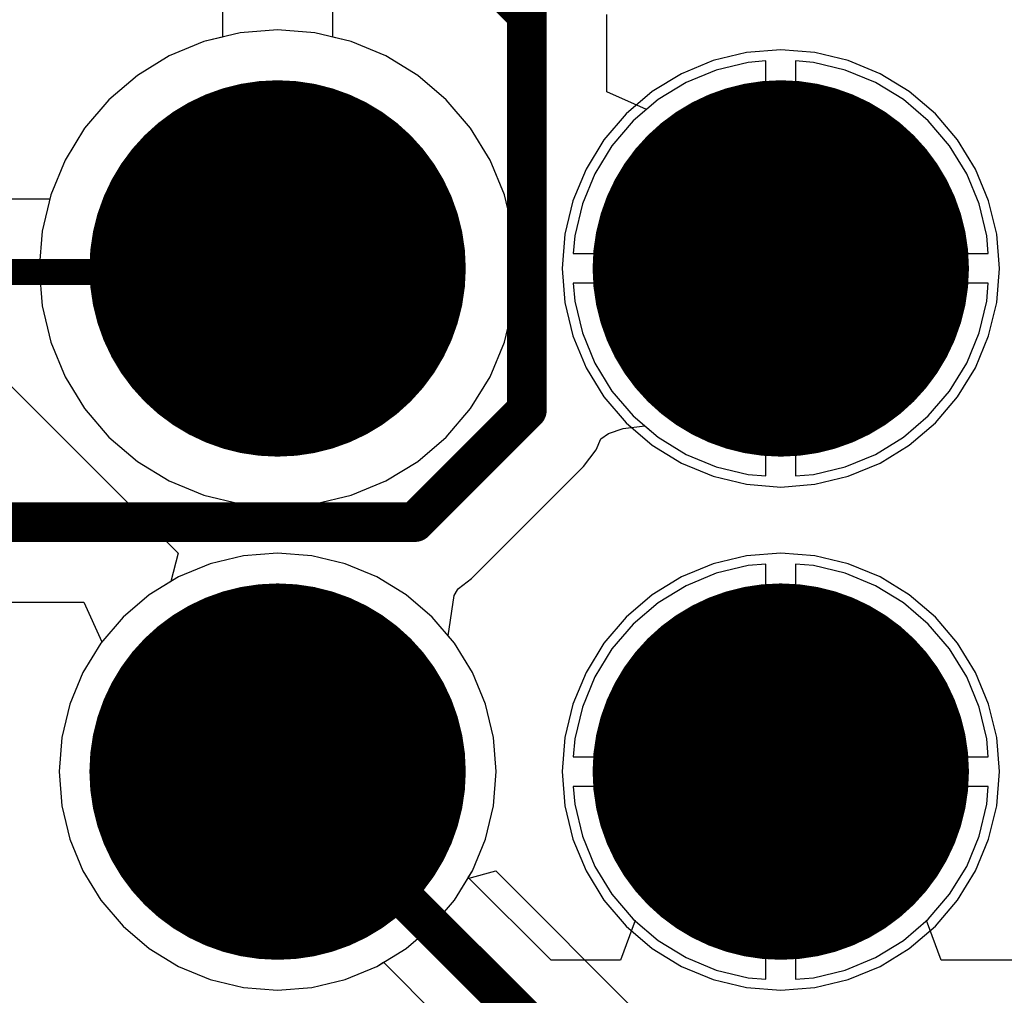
# Model space of a CAD drawing. Header units: millimetres. Extents: x 138 to 555, y 26 to 334.
# Tile 548 of 656: x 321.75 to 326.72, y 194.13 to 199.06. Entities that reach past the tile are written whole.
import ezdxf

# ---------------------------------------------------------------- set-up
doc = ezdxf.new("R2010")
doc.units = ezdxf.units.MM
for name, color, linetype in [('BottomLayer', 5, 'Continuous'), ('BottomSolder', 6, 'Continuous'), ('DrillDrawing', 1, 'Continuous'), ('Mechanical27', 56, 'Continuous'), ('MidLayer1', 16, 'Continuous'), ('MidLayer2', 76, 'Continuous'), ('MidLayer3', 90, 'Continuous'), ('MidLayer4', 156, 'Continuous'), ('MultiLayer', 9, 'Continuous'), ('PadHoleLayer', 156, 'Continuous'), ('TopLayer', 1, 'Continuous'), ('TopSolder', 216, 'Continuous')]:
    doc.layers.add(name, color=color, linetype=linetype)

# ---------------------------------------------------------------- blocks, each defined once
blk = doc.blocks.new('CON_CVILUX_CH87_20_2_V_1_00_939')
at = {"layer": 'BottomLayer', "const_width": 0.9}
for points in [[(-1.72, 1.27, 1), (-0.82, 1.27, 1)], [(0.82, 1.27, 1), (1.72, 1.27, 1)], [(-1.72, -1.27, 1), (-0.82, -1.27, 1)], [(0.82, -1.27, 1), (1.72, -1.27, 1)]]:
    blk.add_lwpolyline(points, format="xyb", close=True, dxfattribs=at)
at = {"layer": 'BottomSolder', "const_width": 0.95}
for points in [[(-1.745, 1.27, 1), (-0.795, 1.27, 1)], [(0.795, 1.27, 1), (1.745, 1.27, 1)], [(-1.745, -1.27, 1), (-0.795, -1.27, 1)], [(0.795, -1.27, 1), (1.745, -1.27, 1)]]:
    blk.add_lwpolyline(points, format="xyb", close=True, dxfattribs=at)
at = {"layer": 'Mechanical27'}
for points, const_width in [([(-0.345, 1.27, 1), (-2.195, 1.27, 1)], 0.01), ([(2.195, 1.27, 1), (0.345, 1.27, 1)], 0.01), ([(-2.1975, 1.27, 1), (-2.1925, 1.27, 1)], 0.005), ([(-0.3475, 1.27, 1), (-0.3425, 1.27, 1)], 0.005), ([(0.3425, 1.27, 1), (0.3475, 1.27, 1)], 0.005), ([(2.1925, 1.27, 1), (2.1975, 1.27, 1)], 0.005), ([(-0.345, -1.27, 1), (-2.195, -1.27, 1)], 0.01), ([(2.195, -1.27, 1), (0.345, -1.27, 1)], 0.01), ([(-2.1975, -1.27, 1), (-2.1925, -1.27, 1)], 0.005), ([(-0.3475, -1.27, 1), (-0.3425, -1.27, 1)], 0.005), ([(0.3425, -1.27, 1), (0.3475, -1.27, 1)], 0.005), ([(2.1925, -1.27, 1), (2.1975, -1.27, 1)], 0.005)]:
    blk.add_lwpolyline(points, format="xyb", close=True, dxfattribs=dict(at, const_width=const_width))
at = {"layer": 'MidLayer1', "const_width": 0.9}
for points in [[(-1.72, 1.27, 1), (-0.82, 1.27, 1)], [(0.82, 1.27, 1), (1.72, 1.27, 1)], [(-1.72, -1.27, 1), (-0.82, -1.27, 1)], [(0.82, -1.27, 1), (1.72, -1.27, 1)]]:
    blk.add_lwpolyline(points, format="xyb", close=True, dxfattribs=at)
at = {"layer": 'MidLayer2', "const_width": 0.9}
for points in [[(-1.72, 1.27, 1), (-0.82, 1.27, 1)], [(0.82, 1.27, 1), (1.72, 1.27, 1)], [(-1.72, -1.27, 1), (-0.82, -1.27, 1)], [(0.82, -1.27, 1), (1.72, -1.27, 1)]]:
    blk.add_lwpolyline(points, format="xyb", close=True, dxfattribs=at)
at = {"layer": 'MidLayer3', "const_width": 0.9}
for points in [[(-1.72, 1.27, 1), (-0.82, 1.27, 1)], [(0.82, 1.27, 1), (1.72, 1.27, 1)], [(-1.72, -1.27, 1), (-0.82, -1.27, 1)], [(0.82, -1.27, 1), (1.72, -1.27, 1)]]:
    blk.add_lwpolyline(points, format="xyb", close=True, dxfattribs=at)
at = {"layer": 'MidLayer4', "const_width": 0.9}
for points in [[(-1.72, 1.27, 1), (-0.82, 1.27, 1)], [(0.82, 1.27, 1), (1.72, 1.27, 1)], [(-1.72, -1.27, 1), (-0.82, -1.27, 1)], [(0.82, -1.27, 1), (1.72, -1.27, 1)]]:
    blk.add_lwpolyline(points, format="xyb", close=True, dxfattribs=at)
at = {"layer": 'MultiLayer', "const_width": 0.9}
for points in [[(-1.72, 1.27, 1), (-0.82, 1.27, 1)], [(0.82, 1.27, 1), (1.72, 1.27, 1)], [(-1.72, -1.27, 1), (-0.82, -1.27, 1)], [(0.82, -1.27, 1), (1.72, -1.27, 1)]]:
    blk.add_lwpolyline(points, format="xyb", close=True, dxfattribs=at)
at = {"layer": 'PadHoleLayer', "const_width": 0.6}
for points in [[(-1.57, 1.27, 1), (-0.97, 1.27, 1)], [(0.97, 1.27, 1), (1.57, 1.27, 1)], [(-1.57, -1.27, 1), (-0.97, -1.27, 1)], [(0.97, -1.27, 1), (1.57, -1.27, 1)]]:
    blk.add_lwpolyline(points, format="xyb", close=True, dxfattribs=at)
at = {"layer": 'TopLayer', "const_width": 0.9}
for points in [[(-1.72, 1.27, 1), (-0.82, 1.27, 1)], [(0.82, 1.27, 1), (1.72, 1.27, 1)], [(-1.72, -1.27, 1), (-0.82, -1.27, 1)], [(0.82, -1.27, 1), (1.72, -1.27, 1)]]:
    blk.add_lwpolyline(points, format="xyb", close=True, dxfattribs=at)
at = {"layer": 'TopSolder', "const_width": 0.95}
for points in [[(-1.745, 1.27, 1), (-0.795, 1.27, 1)], [(0.795, 1.27, 1), (1.745, 1.27, 1)], [(-1.745, -1.27, 1), (-0.795, -1.27, 1)], [(0.795, -1.27, 1), (1.745, -1.27, 1)]]:
    blk.add_lwpolyline(points, format="xyb", close=True, dxfattribs=at)

msp = doc.modelspace()

# ---------------------------------------------------------------- linework, layer by layer
at = {"layer": 'BottomLayer'}
for p, q in [((322.7716, 199.1752), (322.7716, 198.9695)), ((323.3293, 198.9695), (323.3293, 199.1752)), ((322.7716, 198.9695), (322.6785, 198.9472)), ((323.4224, 198.9472), (323.3293, 198.9695)), ((322.6785, 198.9472), (322.504, 198.8749)), ((323.5969, 198.8749), (323.4224, 198.9472)), ((322.504, 198.8749), (322.3429, 198.7762)), ((323.758, 198.7762), (323.5969, 198.8749)), ((325.4257, 198.8427), (325.265, 198.8041)), ((325.5154, 198.8497), (325.4257, 198.8427)), ((325.5154, 197.8774), (325.5154, 198.8497)), ((325.7552, 198.8427), (325.6654, 198.8497)), ((325.6654, 198.8497), (325.6654, 197.8774)), ((325.9159, 198.8041), (325.7552, 198.8427)), ((322.3429, 198.7762), (322.1993, 198.6535)), ((323.9016, 198.6535), (323.758, 198.7762)), ((325.265, 198.8041), (325.1123, 198.7408)), ((326.0686, 198.7408), (325.9159, 198.8041)), ((325.1123, 198.7408), (324.9714, 198.6545)), ((326.2095, 198.6545), (326.0686, 198.7408)), ((322.1993, 198.6535), (322.0766, 198.5099)), ((324.0243, 198.5099), (323.9016, 198.6535)), ((324.9714, 198.6545), (324.8457, 198.5471)), ((326.3352, 198.5471), (326.2095, 198.6545)), ((324.8457, 198.5471), (324.7384, 198.4215)), ((326.4425, 198.4215), (326.3352, 198.5471)), ((322.0766, 198.5099), (321.9779, 198.3489)), ((324.123, 198.3489), (324.0243, 198.5099)), ((324.7384, 198.4215), (324.652, 198.2806)), ((326.5289, 198.2806), (326.4425, 198.4215)), ((321.9779, 198.3489), (321.9057, 198.1744)), ((324.1953, 198.1744), (324.123, 198.3489)), ((324.652, 198.2806), (324.5888, 198.1279)), ((326.5922, 198.1279), (326.5289, 198.2806)), ((321.9057, 198.1744), (321.8616, 197.9907)), ((324.2393, 197.9907), (324.1953, 198.1744)), ((324.5888, 198.1279), (324.5502, 197.9672)), ((326.6307, 197.9672), (326.5922, 198.1279)), ((321.8616, 197.9907), (321.8467, 197.8024)), ((324.2542, 197.8024), (324.2393, 197.9907)), ((324.5502, 197.9672), (324.5431, 197.8774)), ((326.6378, 197.8774), (326.6307, 197.9672)), ((324.5431, 197.8774), (325.5154, 197.8774)), ((325.6654, 197.8774), (326.6378, 197.8774)), ((321.8467, 197.8024), (321.8616, 197.6141)), ((324.2393, 197.6141), (324.2542, 197.8024)), ((325.5154, 197.7274), (324.5431, 197.7274)), ((324.5431, 197.7274), (324.5502, 197.6376)), ((325.5154, 196.755), (325.5154, 197.7274)), ((326.6378, 197.7274), (325.6654, 197.7274)), ((325.6654, 197.7274), (325.6654, 196.755)), ((326.6307, 197.6376), (326.6378, 197.7274)), ((324.5502, 197.6376), (324.5888, 197.4769)), ((326.5922, 197.4769), (326.6307, 197.6376)), ((321.8616, 197.6141), (321.9057, 197.4304)), ((324.1953, 197.4304), (324.2393, 197.6141)), ((324.5888, 197.4769), (324.652, 197.3242)), ((326.5289, 197.3242), (326.5922, 197.4769)), ((321.9057, 197.4304), (321.9779, 197.2559)), ((324.123, 197.2559), (324.1953, 197.4304)), ((324.652, 197.3242), (324.7384, 197.1833)), ((326.4425, 197.1833), (326.5289, 197.3242)), ((321.9779, 197.2559), (322.0766, 197.0949)), ((324.0243, 197.0949), (324.123, 197.2559)), ((324.7384, 197.1833), (324.8457, 197.0576)), ((326.3352, 197.0576), (326.4425, 197.1833)), ((322.0766, 197.0949), (322.1993, 196.9512)), ((323.9016, 196.9512), (324.0243, 197.0949)), ((324.8457, 197.0576), (324.9714, 196.9503)), ((326.2095, 196.9503), (326.3352, 197.0576)), ((322.1993, 196.9512), (322.3429, 196.8286)), ((323.758, 196.8286), (323.9016, 196.9512)), ((324.9714, 196.9503), (325.1123, 196.8639)), ((326.0686, 196.8639), (326.2095, 196.9503)), ((322.3429, 196.8286), (322.504, 196.7299)), ((323.5969, 196.7299), (323.758, 196.8286)), ((325.1123, 196.8639), (325.265, 196.8007)), ((325.9159, 196.8007), (326.0686, 196.8639)), ((325.265, 196.8007), (325.4257, 196.7621)), ((325.7552, 196.7621), (325.9159, 196.8007)), ((322.504, 196.7299), (322.6785, 196.6576)), ((323.4224, 196.6576), (323.5969, 196.7299)), ((325.4257, 196.7621), (325.5154, 196.755)), ((325.6654, 196.755), (325.7552, 196.7621)), ((322.6785, 196.6576), (322.8622, 196.6135)), ((323.2388, 196.6135), (323.4224, 196.6576)), ((322.8622, 196.6135), (323.0505, 196.5987)), ((323.0505, 196.5987), (323.2388, 196.6135)), ((322.8778, 196.3522), (322.7095, 196.3118)), ((323.0505, 196.3658), (322.8778, 196.3522)), ((323.2231, 196.3522), (323.0505, 196.3658)), ((323.3914, 196.3118), (323.2231, 196.3522)), ((322.7095, 196.3118), (322.5495, 196.2455)), ((323.5514, 196.2455), (323.3914, 196.3118)), ((325.4257, 196.3027), (325.265, 196.2641)), ((325.5154, 196.3097), (325.4257, 196.3027)), ((325.5154, 195.3374), (325.5154, 196.3097)), ((325.7552, 196.3027), (325.6654, 196.3097)), ((325.6654, 196.3097), (325.6654, 195.3374)), ((325.9159, 196.2641), (325.7552, 196.3027)), ((322.5495, 196.2455), (322.4019, 196.1551)), ((323.699, 196.1551), (323.5514, 196.2455)), ((325.265, 196.2641), (325.1123, 196.2008)), ((326.0686, 196.2008), (325.9159, 196.2641)), ((325.1123, 196.2008), (324.9714, 196.1145)), ((326.2095, 196.1145), (326.0686, 196.2008)), ((322.4019, 196.1551), (322.2702, 196.0426)), ((323.8307, 196.0426), (323.699, 196.1551)), ((324.9714, 196.1145), (324.8457, 196.0071)), ((326.3352, 196.0071), (326.2095, 196.1145)), ((322.2702, 196.0426), (322.1578, 195.9109)), ((323.9431, 195.9109), (323.8307, 196.0426)), ((324.8457, 196.0071), (324.7384, 195.8815)), ((326.4425, 195.8815), (326.3352, 196.0071)), ((322.1578, 195.9109), (322.0673, 195.7633)), ((324.0336, 195.7633), (323.9431, 195.9109)), ((324.7384, 195.8815), (324.652, 195.7406)), ((326.5289, 195.7406), (326.4425, 195.8815)), ((322.0673, 195.7633), (322.0011, 195.6034)), ((324.0999, 195.6034), (324.0336, 195.7633)), ((324.652, 195.7406), (324.5888, 195.5879)), ((326.5922, 195.5879), (326.5289, 195.7406)), ((322.0011, 195.6034), (321.9606, 195.435)), ((324.1403, 195.435), (324.0999, 195.6034)), ((324.5888, 195.5879), (324.5502, 195.4272)), ((326.6307, 195.4272), (326.5922, 195.5879)), ((321.9606, 195.435), (321.9471, 195.2624)), ((324.1539, 195.2624), (324.1403, 195.435)), ((324.5502, 195.4272), (324.5431, 195.3374)), ((326.6378, 195.3374), (326.6307, 195.4272)), ((324.5431, 195.3374), (325.5154, 195.3374)), ((325.6654, 195.3374), (326.6378, 195.3374)), ((321.9471, 195.2624), (321.9606, 195.0898)), ((324.1403, 195.0898), (324.1539, 195.2624)), ((325.5154, 195.1874), (324.5431, 195.1874)), ((324.5431, 195.1874), (324.5502, 195.0976)), ((325.5154, 194.215), (325.5154, 195.1874)), ((326.6378, 195.1874), (325.6654, 195.1874)), ((325.6654, 195.1874), (325.6654, 194.215)), ((326.6307, 195.0976), (326.6378, 195.1874)), ((321.9606, 195.0898), (322.0011, 194.9214)), ((324.0999, 194.9214), (324.1403, 195.0898)), ((324.5502, 195.0976), (324.5888, 194.9369)), ((326.5922, 194.9369), (326.6307, 195.0976)), ((324.5888, 194.9369), (324.652, 194.7842)), ((326.5289, 194.7842), (326.5922, 194.9369)), ((322.0011, 194.9214), (322.0673, 194.7615)), ((324.0336, 194.7615), (324.0999, 194.9214)), ((324.652, 194.7842), (324.7384, 194.6433)), ((326.4425, 194.6433), (326.5289, 194.7842)), ((322.0673, 194.7615), (322.1578, 194.6138)), ((323.9431, 194.6138), (324.0336, 194.7615)), ((324.7384, 194.6433), (324.8457, 194.5176)), ((326.3352, 194.5176), (326.4425, 194.6433)), ((322.1578, 194.6138), (322.2702, 194.4822)), ((323.8307, 194.4822), (323.9431, 194.6138)), ((324.8457, 194.5176), (324.9714, 194.4103)), ((326.2095, 194.4103), (326.3352, 194.5176)), ((322.2702, 194.4822), (322.4019, 194.3697)), ((323.699, 194.3697), (323.8307, 194.4822)), ((324.9714, 194.4103), (325.1123, 194.3239)), ((326.0686, 194.3239), (326.2095, 194.4103)), ((322.4019, 194.3697), (322.5495, 194.2793)), ((323.5514, 194.2793), (323.699, 194.3697)), ((325.1123, 194.3239), (325.265, 194.2607)), ((325.9159, 194.2607), (326.0686, 194.3239)), ((322.5495, 194.2793), (322.7095, 194.213)), ((323.3914, 194.213), (323.5514, 194.2793)), ((325.265, 194.2607), (325.4257, 194.2221)), ((325.7552, 194.2221), (325.9159, 194.2607)), ((322.7095, 194.213), (322.8778, 194.1726)), ((323.2231, 194.1726), (323.3914, 194.213)), ((325.4257, 194.2221), (325.5154, 194.215)), ((325.6654, 194.215), (325.7552, 194.2221)), ((322.8778, 194.1726), (323.0505, 194.159)), ((323.0505, 194.159), (323.2231, 194.1726))]:
    msp.add_line(p, q, dxfattribs=at)
at = {"layer": 'DrillDrawing'}
for p, q in [((322.8304, 198.0055), (322.8304, 197.4977)), ((323.1689, 197.7516), (323.1689, 198.0055)), ((323.1689, 198.0055), (323.1689, 197.4977)), ((325.3704, 198.0055), (325.3704, 197.4977)), ((325.7089, 197.7516), (325.7089, 198.0055)), ((325.7089, 198.0055), (325.7089, 197.4977)), ((322.8304, 197.4977), (322.8304, 197.7516)), ((322.8304, 197.7516), (323.1689, 197.7516)), ((325.3704, 197.4977), (325.3704, 197.7516)), ((325.3704, 197.7516), (325.7089, 197.7516)), ((322.8304, 195.4655), (322.8304, 194.9577)), ((323.1689, 195.2116), (323.1689, 195.4655)), ((323.1689, 195.4655), (323.1689, 194.9577)), ((325.3704, 195.4655), (325.3704, 194.9577)), ((325.7089, 195.2116), (325.7089, 195.4655)), ((325.7089, 195.4655), (325.7089, 194.9577)), ((322.8304, 194.9577), (322.8304, 195.2116)), ((322.8304, 195.2116), (323.1689, 195.2116)), ((325.3704, 194.9577), (325.3704, 195.2116)), ((325.3704, 195.2116), (325.7089, 195.2116))]:
    msp.add_line(p, q, dxfattribs=at)
at = {"layer": 'MidLayer1'}
for p, q in [((319.8808, 199.0326), (322.5491, 196.3643)), ((322.5491, 196.3643), (322.5115, 196.2223)), ((322.5115, 196.2223), (322.4019, 196.1551)), ((322.4019, 196.1551), (322.2702, 196.0426)), ((322.2702, 196.0426), (322.1578, 195.9109)), ((322.1578, 195.9109), (322.0673, 195.7633)), ((322.0673, 195.7633), (322.0011, 195.6034)), ((322.0011, 195.6034), (321.9606, 195.435)), ((321.9606, 195.435), (321.9471, 195.2624)), ((321.9471, 195.2624), (321.9606, 195.0898)), ((321.9606, 195.0898), (322.0011, 194.9214)), ((322.0011, 194.9214), (322.0673, 194.7615)), ((322.0673, 194.7615), (322.1578, 194.6138)), ((324.0103, 194.7235), (324.1523, 194.7611)), ((324.1523, 194.7611), (325.0891, 193.8243)), ((323.9431, 194.6138), (324.0103, 194.7235)), ((322.1578, 194.6138), (322.2702, 194.4822)), ((323.8307, 194.4822), (323.9431, 194.6138)), ((322.2702, 194.4822), (322.4019, 194.3697)), ((323.699, 194.3697), (323.8307, 194.4822)), ((322.4019, 194.3697), (322.5495, 194.2793)), ((323.5514, 194.2793), (323.699, 194.3697)), ((322.5495, 194.2793), (322.7095, 194.213)), ((323.3914, 194.213), (323.5514, 194.2793)), ((322.7095, 194.213), (322.8778, 194.1726)), ((323.2231, 194.1726), (323.3914, 194.213)), ((322.8778, 194.1726), (323.0505, 194.159)), ((323.0505, 194.159), (323.2231, 194.1726))]:
    msp.add_line(p, q, dxfattribs=at)
at = {"layer": 'MidLayer2'}
for p, q in [((322.7716, 199.1752), (322.7716, 198.9695)), ((323.3293, 198.9695), (323.3293, 199.1752)), ((322.7716, 198.9695), (322.6785, 198.9472)), ((323.4224, 198.9472), (323.3293, 198.9695)), ((322.6785, 198.9472), (322.504, 198.8749)), ((323.5969, 198.8749), (323.4224, 198.9472)), ((322.504, 198.8749), (322.3429, 198.7762)), ((323.758, 198.7762), (323.5969, 198.8749)), ((325.4257, 198.8427), (325.265, 198.8041)), ((325.5154, 198.8497), (325.4257, 198.8427)), ((325.5154, 197.8774), (325.5154, 198.8497)), ((325.7552, 198.8427), (325.6654, 198.8497)), ((325.6654, 198.8497), (325.6654, 197.8774)), ((325.9159, 198.8041), (325.7552, 198.8427)), ((322.3429, 198.7762), (322.1993, 198.6535)), ((323.9016, 198.6535), (323.758, 198.7762)), ((325.265, 198.8041), (325.1123, 198.7408)), ((326.0686, 198.7408), (325.9159, 198.8041)), ((325.1123, 198.7408), (324.9714, 198.6545)), ((326.2095, 198.6545), (326.0686, 198.7408)), ((322.1993, 198.6535), (322.0766, 198.5099)), ((324.0243, 198.5099), (323.9016, 198.6535)), ((324.9714, 198.6545), (324.8457, 198.5471)), ((326.3352, 198.5471), (326.2095, 198.6545)), ((324.8457, 198.5471), (324.7384, 198.4215)), ((326.4425, 198.4215), (326.3352, 198.5471)), ((322.0766, 198.5099), (321.9779, 198.3489)), ((324.123, 198.3489), (324.0243, 198.5099)), ((324.7384, 198.4215), (324.652, 198.2806)), ((326.5289, 198.2806), (326.4425, 198.4215)), ((321.9779, 198.3489), (321.9057, 198.1744)), ((324.1953, 198.1744), (324.123, 198.3489)), ((324.652, 198.2806), (324.5888, 198.1279)), ((326.5922, 198.1279), (326.5289, 198.2806)), ((321.9057, 198.1744), (321.8616, 197.9907)), ((324.2393, 197.9907), (324.1953, 198.1744)), ((324.5888, 198.1279), (324.5502, 197.9672)), ((326.6307, 197.9672), (326.5922, 198.1279)), ((321.8616, 197.9907), (321.8467, 197.8024)), ((324.2542, 197.8024), (324.2393, 197.9907)), ((324.5502, 197.9672), (324.5431, 197.8774)), ((326.6378, 197.8774), (326.6307, 197.9672)), ((324.5431, 197.8774), (325.5154, 197.8774)), ((325.6654, 197.8774), (326.6378, 197.8774)), ((321.8467, 197.8024), (321.8616, 197.6141)), ((324.2393, 197.6141), (324.2542, 197.8024)), ((325.5154, 197.7274), (324.5431, 197.7274)), ((324.5431, 197.7274), (324.5502, 197.6376)), ((325.5154, 196.755), (325.5154, 197.7274)), ((326.6378, 197.7274), (325.6654, 197.7274)), ((325.6654, 197.7274), (325.6654, 196.755)), ((326.6307, 197.6376), (326.6378, 197.7274)), ((324.5502, 197.6376), (324.5888, 197.4769)), ((326.5922, 197.4769), (326.6307, 197.6376)), ((321.8616, 197.6141), (321.9057, 197.4304)), ((324.1953, 197.4304), (324.2393, 197.6141)), ((324.5888, 197.4769), (324.652, 197.3242)), ((326.5289, 197.3242), (326.5922, 197.4769)), ((321.9057, 197.4304), (321.9779, 197.2559)), ((324.123, 197.2559), (324.1953, 197.4304)), ((324.652, 197.3242), (324.7384, 197.1833)), ((326.4425, 197.1833), (326.5289, 197.3242)), ((321.9779, 197.2559), (322.0766, 197.0949)), ((324.0243, 197.0949), (324.123, 197.2559)), ((324.7384, 197.1833), (324.8457, 197.0576)), ((326.3352, 197.0576), (326.4425, 197.1833)), ((322.0766, 197.0949), (322.1993, 196.9512)), ((323.9016, 196.9512), (324.0243, 197.0949)), ((324.8457, 197.0576), (324.9714, 196.9503)), ((326.2095, 196.9503), (326.3352, 197.0576)), ((322.1993, 196.9512), (322.3429, 196.8286)), ((323.758, 196.8286), (323.9016, 196.9512)), ((324.9714, 196.9503), (325.1123, 196.8639)), ((326.0686, 196.8639), (326.2095, 196.9503)), ((322.3429, 196.8286), (322.504, 196.7299)), ((323.5969, 196.7299), (323.758, 196.8286)), ((325.1123, 196.8639), (325.265, 196.8007)), ((325.9159, 196.8007), (326.0686, 196.8639)), ((325.265, 196.8007), (325.4257, 196.7621)), ((325.7552, 196.7621), (325.9159, 196.8007)), ((322.504, 196.7299), (322.6785, 196.6576)), ((323.4224, 196.6576), (323.5969, 196.7299)), ((325.4257, 196.7621), (325.5154, 196.755)), ((325.6654, 196.755), (325.7552, 196.7621)), ((322.6785, 196.6576), (322.8622, 196.6135)), ((323.2388, 196.6135), (323.4224, 196.6576)), ((322.8622, 196.6135), (323.0505, 196.5987)), ((323.0505, 196.5987), (323.2388, 196.6135)), ((322.8778, 196.3522), (322.7095, 196.3118)), ((323.0505, 196.3658), (322.8778, 196.3522)), ((323.2231, 196.3522), (323.0505, 196.3658)), ((323.3914, 196.3118), (323.2231, 196.3522)), ((322.7095, 196.3118), (322.5495, 196.2455)), ((323.5514, 196.2455), (323.3914, 196.3118)), ((325.4257, 196.3027), (325.265, 196.2641)), ((325.5154, 196.3097), (325.4257, 196.3027)), ((325.5154, 195.3374), (325.5154, 196.3097)), ((325.7552, 196.3027), (325.6654, 196.3097)), ((325.6654, 196.3097), (325.6654, 195.3374)), ((325.9159, 196.2641), (325.7552, 196.3027)), ((322.5495, 196.2455), (322.4019, 196.1551)), ((323.699, 196.1551), (323.5514, 196.2455)), ((325.265, 196.2641), (325.1123, 196.2008)), ((326.0686, 196.2008), (325.9159, 196.2641)), ((325.1123, 196.2008), (324.9714, 196.1145)), ((326.2095, 196.1145), (326.0686, 196.2008)), ((322.4019, 196.1551), (322.2702, 196.0426)), ((323.8307, 196.0426), (323.699, 196.1551)), ((324.9714, 196.1145), (324.8457, 196.0071)), ((326.3352, 196.0071), (326.2095, 196.1145)), ((322.2702, 196.0426), (322.1578, 195.9109)), ((323.9431, 195.9109), (323.8307, 196.0426)), ((324.8457, 196.0071), (324.7384, 195.8815)), ((326.4425, 195.8815), (326.3352, 196.0071)), ((322.1578, 195.9109), (322.0673, 195.7633)), ((324.0336, 195.7633), (323.9431, 195.9109)), ((324.7384, 195.8815), (324.652, 195.7406)), ((326.5289, 195.7406), (326.4425, 195.8815)), ((322.0673, 195.7633), (322.0011, 195.6034)), ((324.0999, 195.6034), (324.0336, 195.7633)), ((324.652, 195.7406), (324.5888, 195.5879)), ((326.5922, 195.5879), (326.5289, 195.7406)), ((322.0011, 195.6034), (321.9606, 195.435)), ((324.1403, 195.435), (324.0999, 195.6034)), ((324.5888, 195.5879), (324.5502, 195.4272)), ((326.6307, 195.4272), (326.5922, 195.5879)), ((321.9606, 195.435), (321.9471, 195.2624)), ((324.1539, 195.2624), (324.1403, 195.435)), ((324.5502, 195.4272), (324.5431, 195.3374)), ((326.6378, 195.3374), (326.6307, 195.4272)), ((324.5431, 195.3374), (325.5154, 195.3374)), ((325.6654, 195.3374), (326.6378, 195.3374)), ((321.9471, 195.2624), (321.9606, 195.0898)), ((324.1403, 195.0898), (324.1539, 195.2624)), ((325.5154, 195.1874), (324.5431, 195.1874)), ((324.5431, 195.1874), (324.5502, 195.0976)), ((325.5154, 194.215), (325.5154, 195.1874)), ((326.6378, 195.1874), (325.6654, 195.1874)), ((325.6654, 195.1874), (325.6654, 194.215)), ((326.6307, 195.0976), (326.6378, 195.1874)), ((321.9606, 195.0898), (322.0011, 194.9214)), ((324.0999, 194.9214), (324.1403, 195.0898)), ((324.5502, 195.0976), (324.5888, 194.9369)), ((326.5922, 194.9369), (326.6307, 195.0976)), ((324.5888, 194.9369), (324.652, 194.7842)), ((326.5289, 194.7842), (326.5922, 194.9369)), ((322.0011, 194.9214), (322.0673, 194.7615)), ((324.0336, 194.7615), (324.0999, 194.9214)), ((324.652, 194.7842), (324.7384, 194.6433)), ((326.4425, 194.6433), (326.5289, 194.7842)), ((322.0673, 194.7615), (322.1578, 194.6138)), ((323.9431, 194.6138), (324.0336, 194.7615)), ((324.7384, 194.6433), (324.8457, 194.5176)), ((326.3352, 194.5176), (326.4425, 194.6433)), ((322.1578, 194.6138), (322.2702, 194.4822)), ((323.8307, 194.4822), (323.9431, 194.6138)), ((324.8457, 194.5176), (324.9714, 194.4103)), ((326.2095, 194.4103), (326.3352, 194.5176)), ((322.2702, 194.4822), (322.4019, 194.3697)), ((323.699, 194.3697), (323.8307, 194.4822)), ((324.9714, 194.4103), (325.1123, 194.3239)), ((326.0686, 194.3239), (326.2095, 194.4103)), ((322.4019, 194.3697), (322.5495, 194.2793)), ((323.5514, 194.2793), (323.699, 194.3697)), ((325.1123, 194.3239), (325.265, 194.2607)), ((325.9159, 194.2607), (326.0686, 194.3239)), ((322.5495, 194.2793), (322.7095, 194.213)), ((323.3914, 194.213), (323.5514, 194.2793)), ((325.265, 194.2607), (325.4257, 194.2221)), ((325.7552, 194.2221), (325.9159, 194.2607)), ((322.7095, 194.213), (322.8778, 194.1726)), ((323.2231, 194.1726), (323.3914, 194.213)), ((325.4257, 194.2221), (325.5154, 194.215)), ((325.6654, 194.215), (325.7552, 194.2221)), ((322.8778, 194.1726), (323.0505, 194.159)), ((323.0505, 194.159), (323.2231, 194.1726))]:
    msp.add_line(p, q, dxfattribs=at)
at = {"layer": 'MidLayer3'}
for p, q in [((322.8622, 198.9913), (322.6785, 198.9472)), ((323.0505, 199.0061), (322.8622, 198.9913)), ((323.2388, 198.9913), (323.0505, 199.0061)), ((323.4224, 198.9472), (323.2388, 198.9913)), ((322.6785, 198.9472), (322.504, 198.8749)), ((323.5969, 198.8749), (323.4224, 198.9472)), ((322.504, 198.8749), (322.3429, 198.7762)), ((323.758, 198.7762), (323.5969, 198.8749)), ((325.4257, 198.8427), (325.265, 198.8041)), ((325.5154, 198.8497), (325.4257, 198.8427)), ((325.5154, 197.8774), (325.5154, 198.8497)), ((325.7552, 198.8427), (325.6654, 198.8497)), ((325.6654, 198.8497), (325.6654, 197.8774)), ((325.9159, 198.8041), (325.7552, 198.8427)), ((322.3429, 198.7762), (322.1993, 198.6535)), ((323.9016, 198.6535), (323.758, 198.7762)), ((325.265, 198.8041), (325.1123, 198.7408)), ((326.0686, 198.7408), (325.9159, 198.8041)), ((325.1123, 198.7408), (324.9714, 198.6545)), ((326.2095, 198.6545), (326.0686, 198.7408)), ((322.1993, 198.6535), (322.0766, 198.5099)), ((324.0243, 198.5099), (323.9016, 198.6535)), ((324.9714, 198.6545), (324.8457, 198.5471)), ((326.3352, 198.5471), (326.2095, 198.6545)), ((324.8457, 198.5471), (324.7384, 198.4215)), ((326.4425, 198.4215), (326.3352, 198.5471)), ((322.0766, 198.5099), (321.9779, 198.3489)), ((324.123, 198.3489), (324.0243, 198.5099)), ((324.7384, 198.4215), (324.652, 198.2806)), ((326.5289, 198.2806), (326.4425, 198.4215)), ((321.9779, 198.3489), (321.9057, 198.1744)), ((324.1953, 198.1744), (324.123, 198.3489)), ((324.652, 198.2806), (324.5888, 198.1279)), ((326.5922, 198.1279), (326.5289, 198.2806)), ((321.9057, 198.1744), (321.8616, 197.9907)), ((324.2393, 197.9907), (324.1953, 198.1744)), ((324.5888, 198.1279), (324.5502, 197.9672)), ((326.6307, 197.9672), (326.5922, 198.1279)), ((321.8616, 197.9907), (321.8467, 197.8024)), ((324.2542, 197.8024), (324.2393, 197.9907)), ((324.5502, 197.9672), (324.5431, 197.8774)), ((326.6378, 197.8774), (326.6307, 197.9672)), ((324.5431, 197.8774), (325.5154, 197.8774)), ((325.6654, 197.8774), (326.6378, 197.8774)), ((321.8467, 197.8024), (321.8616, 197.6141)), ((324.2393, 197.6141), (324.2542, 197.8024)), ((325.5154, 197.7274), (324.5431, 197.7274)), ((324.5431, 197.7274), (324.5502, 197.6376)), ((325.5154, 196.755), (325.5154, 197.7274)), ((326.6378, 197.7274), (325.6654, 197.7274)), ((325.6654, 197.7274), (325.6654, 196.755)), ((326.6307, 197.6376), (326.6378, 197.7274)), ((324.5502, 197.6376), (324.5888, 197.4769)), ((326.5922, 197.4769), (326.6307, 197.6376)), ((321.8616, 197.6141), (321.9057, 197.4304)), ((324.1953, 197.4304), (324.2393, 197.6141)), ((324.5888, 197.4769), (324.652, 197.3242)), ((326.5289, 197.3242), (326.5922, 197.4769)), ((321.9057, 197.4304), (321.9779, 197.2559)), ((324.123, 197.2559), (324.1953, 197.4304)), ((324.652, 197.3242), (324.7384, 197.1833)), ((326.4425, 197.1833), (326.5289, 197.3242)), ((321.9779, 197.2559), (322.0766, 197.0949)), ((324.0243, 197.0949), (324.123, 197.2559)), ((324.7384, 197.1833), (324.8457, 197.0576)), ((326.3352, 197.0576), (326.4425, 197.1833)), ((322.0766, 197.0949), (322.1993, 196.9512)), ((323.9016, 196.9512), (324.0243, 197.0949)), ((324.8457, 197.0576), (324.9714, 196.9503)), ((326.2095, 196.9503), (326.3352, 197.0576)), ((322.1993, 196.9512), (322.3429, 196.8286)), ((323.758, 196.8286), (323.9016, 196.9512)), ((324.9714, 196.9503), (325.1123, 196.8639)), ((326.0686, 196.8639), (326.2095, 196.9503)), ((322.3429, 196.8286), (322.504, 196.7299)), ((323.5969, 196.7299), (323.758, 196.8286)), ((325.1123, 196.8639), (325.265, 196.8007)), ((325.9159, 196.8007), (326.0686, 196.8639)), ((325.265, 196.8007), (325.4257, 196.7621)), ((325.7552, 196.7621), (325.9159, 196.8007)), ((322.504, 196.7299), (322.6785, 196.6576)), ((323.4224, 196.6576), (323.5969, 196.7299)), ((325.4257, 196.7621), (325.5154, 196.755)), ((325.6654, 196.755), (325.7552, 196.7621)), ((322.6785, 196.6576), (322.8622, 196.6135)), ((323.2388, 196.6135), (323.4224, 196.6576)), ((322.8622, 196.6135), (323.0505, 196.5987)), ((323.0505, 196.5987), (323.2388, 196.6135)), ((322.8778, 196.3522), (322.7095, 196.3118)), ((323.0505, 196.3658), (322.8778, 196.3522)), ((323.2231, 196.3522), (323.0505, 196.3658)), ((323.3914, 196.3118), (323.2231, 196.3522)), ((322.7095, 196.3118), (322.5495, 196.2455)), ((323.5514, 196.2455), (323.3914, 196.3118)), ((325.4257, 196.3027), (325.265, 196.2641)), ((325.5154, 196.3097), (325.4257, 196.3027)), ((325.5154, 195.3374), (325.5154, 196.3097)), ((325.7552, 196.3027), (325.6654, 196.3097)), ((325.6654, 196.3097), (325.6654, 195.3374)), ((325.9159, 196.2641), (325.7552, 196.3027)), ((322.5495, 196.2455), (322.4019, 196.1551)), ((323.699, 196.1551), (323.5514, 196.2455)), ((325.265, 196.2641), (325.1123, 196.2008)), ((326.0686, 196.2008), (325.9159, 196.2641)), ((325.1123, 196.2008), (324.9714, 196.1145)), ((326.2095, 196.1145), (326.0686, 196.2008)), ((322.4019, 196.1551), (322.2702, 196.0426)), ((323.8307, 196.0426), (323.699, 196.1551)), ((324.9714, 196.1145), (324.8457, 196.0071)), ((326.3352, 196.0071), (326.2095, 196.1145)), ((322.2702, 196.0426), (322.1578, 195.9109)), ((323.9431, 195.9109), (323.8307, 196.0426)), ((324.8457, 196.0071), (324.7384, 195.8815)), ((326.4425, 195.8815), (326.3352, 196.0071)), ((322.1578, 195.9109), (322.0673, 195.7633)), ((324.0336, 195.7633), (323.9431, 195.9109)), ((324.7384, 195.8815), (324.652, 195.7406)), ((326.5289, 195.7406), (326.4425, 195.8815)), ((322.0673, 195.7633), (322.0011, 195.6034)), ((324.0999, 195.6034), (324.0336, 195.7633)), ((324.652, 195.7406), (324.5888, 195.5879)), ((326.5922, 195.5879), (326.5289, 195.7406)), ((322.0011, 195.6034), (321.9606, 195.435)), ((324.1403, 195.435), (324.0999, 195.6034)), ((324.5888, 195.5879), (324.5502, 195.4272)), ((326.6307, 195.4272), (326.5922, 195.5879)), ((321.9606, 195.435), (321.9471, 195.2624)), ((324.1539, 195.2624), (324.1403, 195.435)), ((324.5502, 195.4272), (324.5431, 195.3374)), ((326.6378, 195.3374), (326.6307, 195.4272)), ((324.5431, 195.3374), (325.5154, 195.3374)), ((325.6654, 195.3374), (326.6378, 195.3374)), ((321.9471, 195.2624), (321.9606, 195.0898)), ((324.1403, 195.0898), (324.1539, 195.2624)), ((325.5154, 195.1874), (324.5431, 195.1874)), ((324.5431, 195.1874), (324.5502, 195.0976)), ((325.5154, 194.215), (325.5154, 195.1874)), ((326.6378, 195.1874), (325.6654, 195.1874)), ((325.6654, 195.1874), (325.6654, 194.215)), ((326.6307, 195.0976), (326.6378, 195.1874)), ((321.9606, 195.0898), (322.0011, 194.9214)), ((324.0999, 194.9214), (324.1403, 195.0898)), ((324.5502, 195.0976), (324.5888, 194.9369)), ((326.5922, 194.9369), (326.6307, 195.0976)), ((324.5888, 194.9369), (324.652, 194.7842)), ((326.5289, 194.7842), (326.5922, 194.9369)), ((322.0011, 194.9214), (322.0673, 194.7615)), ((324.0336, 194.7615), (324.0999, 194.9214)), ((324.652, 194.7842), (324.7384, 194.6433)), ((326.4425, 194.6433), (326.5289, 194.7842)), ((322.0673, 194.7615), (322.1578, 194.6138)), ((323.9431, 194.6138), (324.0336, 194.7615)), ((324.7384, 194.6433), (324.8457, 194.5176)), ((326.3352, 194.5176), (326.4425, 194.6433)), ((322.1578, 194.6138), (322.2702, 194.4822)), ((323.8307, 194.4822), (323.9431, 194.6138)), ((324.8457, 194.5176), (324.9714, 194.4103)), ((326.2095, 194.4103), (326.3352, 194.5176)), ((322.2702, 194.4822), (322.4019, 194.3697)), ((323.699, 194.3697), (323.8307, 194.4822)), ((324.9714, 194.4103), (325.1123, 194.3239)), ((326.0686, 194.3239), (326.2095, 194.4103)), ((322.4019, 194.3697), (322.5495, 194.2793)), ((323.5514, 194.2793), (323.699, 194.3697)), ((325.1123, 194.3239), (325.265, 194.2607)), ((325.9159, 194.2607), (326.0686, 194.3239)), ((322.5495, 194.2793), (322.7095, 194.213)), ((323.3914, 194.213), (323.5514, 194.2793)), ((325.265, 194.2607), (325.4257, 194.2221)), ((325.7552, 194.2221), (325.9159, 194.2607)), ((322.7095, 194.213), (322.8778, 194.1726)), ((323.2231, 194.1726), (323.3914, 194.213)), ((325.4257, 194.2221), (325.5154, 194.215)), ((325.6654, 194.215), (325.7552, 194.2221)), ((322.8778, 194.1726), (323.0505, 194.159)), ((323.0505, 194.159), (323.2231, 194.1726))]:
    msp.add_line(p, q, dxfattribs=at)
at = {"layer": 'MidLayer4'}
for p, q in [((322.8622, 198.9913), (322.6785, 198.9472)), ((323.0505, 199.0061), (322.8622, 198.9913)), ((323.2388, 198.9913), (323.0505, 199.0061)), ((323.4224, 198.9472), (323.2388, 198.9913)), ((322.6785, 198.9472), (322.504, 198.8749)), ((323.5969, 198.8749), (323.4224, 198.9472)), ((322.504, 198.8749), (322.3429, 198.7762)), ((323.758, 198.7762), (323.5969, 198.8749)), ((325.4178, 198.8922), (325.2495, 198.8518)), ((325.5905, 198.9058), (325.4178, 198.8922)), ((325.7631, 198.8922), (325.5905, 198.9058)), ((325.9314, 198.8518), (325.7631, 198.8922)), ((325.2495, 198.8518), (325.0895, 198.7855)), ((326.0914, 198.7855), (325.9314, 198.8518)), ((322.3429, 198.7762), (322.1993, 198.6535)), ((323.9016, 198.6535), (323.758, 198.7762)), ((325.0895, 198.7855), (324.9419, 198.6951)), ((326.239, 198.6951), (326.0914, 198.7855)), ((324.9419, 198.6951), (324.8102, 198.5826)), ((326.3707, 198.5826), (326.239, 198.6951)), ((322.1993, 198.6535), (322.0766, 198.5099)), ((324.0243, 198.5099), (323.9016, 198.6535)), ((324.8102, 198.5826), (324.6978, 198.4509)), ((326.4831, 198.4509), (326.3707, 198.5826)), ((322.0766, 198.5099), (321.9779, 198.3489)), ((324.123, 198.3489), (324.0243, 198.5099)), ((324.6978, 198.4509), (324.6073, 198.3033)), ((326.5736, 198.3033), (326.4831, 198.4509)), ((321.9779, 198.3489), (321.9057, 198.1744)), ((324.1953, 198.1744), (324.123, 198.3489)), ((324.6073, 198.3033), (324.5411, 198.1434)), ((326.6399, 198.1434), (326.5736, 198.3033)), ((321.9057, 198.1744), (321.8616, 197.9907)), ((324.2393, 197.9907), (324.1953, 198.1744)), ((324.5411, 198.1434), (324.5006, 197.975)), ((326.6803, 197.975), (326.6399, 198.1434)), ((321.8616, 197.9907), (321.8467, 197.8024)), ((324.2542, 197.8024), (324.2393, 197.9907)), ((324.5006, 197.975), (324.4871, 197.8024)), ((326.6939, 197.8024), (326.6803, 197.975)), ((321.8467, 197.8024), (321.8616, 197.6141)), ((324.2393, 197.6141), (324.2542, 197.8024)), ((324.4871, 197.8024), (324.5006, 197.6298)), ((326.6803, 197.6298), (326.6939, 197.8024)), ((324.5006, 197.6298), (324.5411, 197.4614)), ((326.6399, 197.4614), (326.6803, 197.6298)), ((321.8616, 197.6141), (321.9057, 197.4304)), ((324.1953, 197.4304), (324.2393, 197.6141)), ((321.9057, 197.4304), (321.9779, 197.2559)), ((324.123, 197.2559), (324.1953, 197.4304)), ((324.5411, 197.4614), (324.6073, 197.3015)), ((326.5736, 197.3015), (326.6399, 197.4614)), ((324.6073, 197.3015), (324.6978, 197.1538)), ((326.4831, 197.1538), (326.5736, 197.3015)), ((321.9779, 197.2559), (322.0766, 197.0949)), ((324.0243, 197.0949), (324.123, 197.2559)), ((324.6978, 197.1538), (324.8102, 197.0222)), ((326.3707, 197.0222), (326.4831, 197.1538)), ((322.0766, 197.0949), (322.1993, 196.9512)), ((323.9016, 196.9512), (324.0243, 197.0949)), ((324.8102, 197.0222), (324.9419, 196.9097)), ((326.239, 196.9097), (326.3707, 197.0222)), ((322.1993, 196.9512), (322.3429, 196.8286)), ((323.758, 196.8286), (323.9016, 196.9512)), ((324.9419, 196.9097), (325.0895, 196.8193)), ((326.0914, 196.8193), (326.239, 196.9097)), ((322.3429, 196.8286), (322.504, 196.7299)), ((323.5969, 196.7299), (323.758, 196.8286)), ((325.0895, 196.8193), (325.2495, 196.753)), ((325.9314, 196.753), (326.0914, 196.8193)), ((322.504, 196.7299), (322.6785, 196.6576)), ((323.4224, 196.6576), (323.5969, 196.7299)), ((325.2495, 196.753), (325.4178, 196.7126)), ((325.7631, 196.7126), (325.9314, 196.753)), ((325.4178, 196.7126), (325.5905, 196.699)), ((325.5905, 196.699), (325.7631, 196.7126)), ((322.6785, 196.6576), (322.8622, 196.6135)), ((323.2388, 196.6135), (323.4224, 196.6576)), ((322.8622, 196.6135), (323.0505, 196.5987)), ((323.0505, 196.5987), (323.2388, 196.6135)), ((322.8778, 196.3522), (322.7095, 196.3118)), ((323.0505, 196.3658), (322.8778, 196.3522)), ((323.2231, 196.3522), (323.0505, 196.3658)), ((323.3914, 196.3118), (323.2231, 196.3522)), ((325.4178, 196.3522), (325.2495, 196.3118)), ((325.5905, 196.3658), (325.4178, 196.3522)), ((325.7631, 196.3522), (325.5905, 196.3658)), ((325.9314, 196.3118), (325.7631, 196.3522)), ((322.7095, 196.3118), (322.5495, 196.2455)), ((323.5514, 196.2455), (323.3914, 196.3118)), ((325.2495, 196.3118), (325.0895, 196.2455)), ((326.0914, 196.2455), (325.9314, 196.3118)), ((322.5495, 196.2455), (322.4019, 196.1551)), ((323.699, 196.1551), (323.5514, 196.2455)), ((325.0895, 196.2455), (324.9419, 196.1551)), ((326.239, 196.1551), (326.0914, 196.2455)), ((322.4019, 196.1551), (322.2702, 196.0426)), ((323.8307, 196.0426), (323.699, 196.1551)), ((324.9419, 196.1551), (324.8102, 196.0426)), ((326.3707, 196.0426), (326.239, 196.1551)), ((322.2702, 196.0426), (322.1578, 195.9109)), ((323.9431, 195.9109), (323.8307, 196.0426)), ((324.8102, 196.0426), (324.6978, 195.9109)), ((326.4831, 195.9109), (326.3707, 196.0426)), ((322.1578, 195.9109), (322.0673, 195.7633)), ((324.0336, 195.7633), (323.9431, 195.9109)), ((324.6978, 195.9109), (324.6073, 195.7633)), ((326.5736, 195.7633), (326.4831, 195.9109)), ((322.0673, 195.7633), (322.0011, 195.6034)), ((324.0999, 195.6034), (324.0336, 195.7633)), ((324.6073, 195.7633), (324.5411, 195.6034)), ((326.6399, 195.6034), (326.5736, 195.7633)), ((322.0011, 195.6034), (321.9606, 195.435)), ((324.1403, 195.435), (324.0999, 195.6034)), ((324.5411, 195.6034), (324.5006, 195.435)), ((326.6803, 195.435), (326.6399, 195.6034)), ((321.9606, 195.435), (321.9471, 195.2624)), ((324.1539, 195.2624), (324.1403, 195.435)), ((324.5006, 195.435), (324.4871, 195.2624)), ((326.6939, 195.2624), (326.6803, 195.435)), ((321.9471, 195.2624), (321.9606, 195.0898)), ((324.1403, 195.0898), (324.1539, 195.2624)), ((324.4871, 195.2624), (324.5006, 195.0898)), ((326.6803, 195.0898), (326.6939, 195.2624)), ((321.9606, 195.0898), (322.0011, 194.9214)), ((324.0999, 194.9214), (324.1403, 195.0898)), ((324.5006, 195.0898), (324.5411, 194.9214)), ((326.6399, 194.9214), (326.6803, 195.0898)), ((322.0011, 194.9214), (322.0673, 194.7615)), ((324.0336, 194.7615), (324.0999, 194.9214)), ((324.5411, 194.9214), (324.6073, 194.7615)), ((326.5736, 194.7615), (326.6399, 194.9214)), ((322.0673, 194.7615), (322.1578, 194.6138)), ((323.9431, 194.6138), (324.0336, 194.7615)), ((324.6073, 194.7615), (324.6978, 194.6138)), ((326.4831, 194.6138), (326.5736, 194.7615)), ((322.1578, 194.6138), (322.2702, 194.4822)), ((323.8307, 194.4822), (323.9431, 194.6138)), ((324.6978, 194.6138), (324.8102, 194.4822)), ((326.3707, 194.4822), (326.4831, 194.6138)), ((322.2702, 194.4822), (322.4019, 194.3697)), ((323.699, 194.3697), (323.8307, 194.4822)), ((324.8102, 194.4822), (324.9419, 194.3697)), ((326.239, 194.3697), (326.3707, 194.4822)), ((322.4019, 194.3697), (322.5495, 194.2793)), ((323.5514, 194.2793), (323.699, 194.3697)), ((324.9419, 194.3697), (325.0895, 194.2793)), ((326.0914, 194.2793), (326.239, 194.3697)), ((322.5495, 194.2793), (322.7095, 194.213)), ((323.3914, 194.213), (323.5514, 194.2793)), ((325.0895, 194.2793), (325.2495, 194.213)), ((325.9314, 194.213), (326.0914, 194.2793)), ((322.7095, 194.213), (322.8778, 194.1726)), ((323.2231, 194.1726), (323.3914, 194.213)), ((325.2495, 194.213), (325.4178, 194.1726)), ((325.7631, 194.1726), (325.9314, 194.213)), ((322.8778, 194.1726), (323.0505, 194.159)), ((323.0505, 194.159), (323.2231, 194.1726)), ((325.4178, 194.1726), (325.5905, 194.159)), ((325.5905, 194.159), (325.7631, 194.1726))]:
    msp.add_line(p, q, dxfattribs=at)
at = {"layer": 'TopLayer'}
for p, q in [((322.7716, 199.1752), (322.7716, 198.9695)), ((324.7128, 198.6932), (324.7128, 199.0836)), ((322.7716, 198.9695), (322.6785, 198.9472)), ((322.6785, 198.9472), (322.504, 198.8749)), ((322.504, 198.8749), (322.3429, 198.7762)), ((325.4257, 198.8427), (325.265, 198.8041)), ((325.5154, 198.8497), (325.4257, 198.8427)), ((325.5154, 197.8024), (325.5154, 198.8497)), ((325.7552, 198.8427), (325.6654, 198.8497)), ((325.6654, 198.8497), (325.6654, 197.8774)), ((325.9159, 198.8041), (325.7552, 198.8427)), ((322.3429, 198.7762), (322.1993, 198.6535)), ((325.265, 198.8041), (325.1123, 198.7408)), ((326.0686, 198.7408), (325.9159, 198.8041)), ((325.1123, 198.7408), (324.9714, 198.6545)), ((326.2095, 198.6545), (326.0686, 198.7408)), ((324.9128, 198.6044), (324.7128, 198.6932)), ((322.1993, 198.6535), (322.0766, 198.5099)), ((324.9714, 198.6545), (324.9128, 198.6044)), ((326.3352, 198.5471), (326.2095, 198.6545)), ((326.4425, 198.4215), (326.3352, 198.5471)), ((322.0766, 198.5099), (321.9779, 198.3489)), ((326.5289, 198.2806), (326.4425, 198.4215)), ((321.9779, 198.3489), (321.9057, 198.1744)), ((326.5922, 198.1279), (326.5289, 198.2806)), ((321.9057, 198.1744), (321.9005, 198.1527)), ((321.9005, 198.1527), (320.7912, 198.1527)), ((326.6307, 197.9672), (326.5922, 198.1279)), ((326.6378, 197.8774), (326.6307, 197.9672)), ((325.6654, 197.8774), (326.6378, 197.8774)), ((325.5154, 196.755), (325.5154, 197.8024)), ((326.6378, 197.7274), (325.6654, 197.7274)), ((325.6654, 197.7274), (325.6654, 196.755)), ((326.6307, 197.6376), (326.6378, 197.7274)), ((326.5922, 197.4769), (326.6307, 197.6376)), ((326.5289, 197.3242), (326.5922, 197.4769)), ((326.4425, 197.1833), (326.5289, 197.3242)), ((326.3352, 197.0576), (326.4425, 197.1833)), ((326.2095, 196.9503), (326.3352, 197.0576)), ((324.6817, 196.9417), (324.7215, 196.9698)), ((324.7215, 196.9698), (324.7951, 196.9949)), ((324.7951, 196.9949), (324.904, 197.0079)), ((324.904, 197.0079), (324.9714, 196.9503)), ((324.6587, 196.8861), (324.6817, 196.9417)), ((324.9714, 196.9503), (325.1123, 196.8639)), ((326.0686, 196.8639), (326.2095, 196.9503)), ((324.5946, 196.8026), (324.6587, 196.8861)), ((325.1123, 196.8639), (325.265, 196.8007)), ((325.9159, 196.8007), (326.0686, 196.8639)), ((324.0285, 196.2365), (324.5946, 196.8026)), ((325.265, 196.8007), (325.4257, 196.7621)), ((325.7552, 196.7621), (325.9159, 196.8007)), ((325.4257, 196.7621), (325.5154, 196.755)), ((325.6654, 196.755), (325.7552, 196.7621)), ((325.4257, 196.3027), (325.265, 196.2641)), ((325.5154, 196.3097), (325.4257, 196.3027)), ((325.5154, 195.3374), (325.5154, 196.3097)), ((325.7552, 196.3027), (325.6654, 196.3097)), ((325.6654, 196.3097), (325.6654, 195.3374)), ((325.9159, 196.2641), (325.7552, 196.3027)), ((323.9643, 196.1873), (324.0285, 196.2365)), ((325.265, 196.2641), (325.1123, 196.2008)), ((326.0686, 196.2008), (325.9159, 196.2641)), ((323.942, 196.1519), (323.9582, 196.1806)), ((323.9582, 196.1806), (323.9643, 196.1873)), ((325.1123, 196.2008), (324.9714, 196.1145)), ((326.2095, 196.1145), (326.0686, 196.2008)), ((323.9121, 195.9473), (323.942, 196.1519)), ((321.5082, 196.1183), (322.0719, 196.1183)), ((322.0719, 196.1183), (322.1641, 195.9183)), ((324.9714, 196.1145), (324.8457, 196.0071)), ((326.3352, 196.0071), (326.2095, 196.1145)), ((324.8457, 196.0071), (324.7384, 195.8815)), ((326.4425, 195.8815), (326.3352, 196.0071)), ((323.9431, 195.9109), (323.9121, 195.9473)), ((322.1578, 195.9109), (322.0673, 195.7633)), ((322.1641, 195.9183), (322.1578, 195.9109)), ((324.0336, 195.7633), (323.9431, 195.9109)), ((324.7384, 195.8815), (324.652, 195.7406)), ((326.5289, 195.7406), (326.4425, 195.8815)), ((322.0673, 195.7633), (322.0011, 195.6034)), ((324.0999, 195.6034), (324.0336, 195.7633)), ((324.652, 195.7406), (324.5888, 195.5879)), ((326.5922, 195.5879), (326.5289, 195.7406)), ((322.0011, 195.6034), (321.9606, 195.435)), ((324.1403, 195.435), (324.0999, 195.6034)), ((324.5888, 195.5879), (324.5502, 195.4272)), ((326.6307, 195.4272), (326.5922, 195.5879)), ((321.9606, 195.435), (321.9471, 195.2624)), ((324.1539, 195.2624), (324.1403, 195.435)), ((324.5502, 195.4272), (324.5431, 195.3374)), ((326.6378, 195.3374), (326.6307, 195.4272)), ((324.5431, 195.3374), (325.5154, 195.3374)), ((325.6654, 195.3374), (326.6378, 195.3374)), ((321.9471, 195.2624), (321.9606, 195.0898)), ((324.1403, 195.0898), (324.1539, 195.2624)), ((325.5904, 195.1874), (324.5431, 195.1874)), ((324.5431, 195.1874), (324.5502, 195.0976)), ((326.6378, 195.1874), (325.5904, 195.1874)), ((326.6307, 195.0976), (326.6378, 195.1874)), ((321.9606, 195.0898), (322.0011, 194.9214)), ((324.0999, 194.9214), (324.1403, 195.0898)), ((324.5502, 195.0976), (324.5888, 194.9369)), ((326.5922, 194.9369), (326.6307, 195.0976)), ((324.5888, 194.9369), (324.652, 194.7842)), ((326.5289, 194.7842), (326.5922, 194.9369)), ((322.0011, 194.9214), (322.0673, 194.7615)), ((324.0336, 194.7615), (324.0999, 194.9214)), ((324.652, 194.7842), (324.7384, 194.6433)), ((326.4425, 194.6433), (326.5289, 194.7842)), ((322.0673, 194.7615), (322.1578, 194.6138)), ((324.013, 194.7278), (324.0336, 194.7615)), ((324.4308, 194.31), (324.013, 194.7278)), ((324.7384, 194.6433), (324.8457, 194.5176)), ((326.3352, 194.5176), (326.4425, 194.6433)), ((322.1578, 194.6138), (322.2702, 194.4822)), ((324.8547, 194.51), (324.7809, 194.31)), ((324.8457, 194.5176), (324.8547, 194.51)), ((326.3263, 194.51), (326.3352, 194.5176)), ((326.4, 194.31), (326.3263, 194.51)), ((322.2702, 194.4822), (322.4019, 194.3697)), ((322.4019, 194.3697), (322.5495, 194.2793)), ((323.5514, 194.2793), (323.5851, 194.2999)), ((323.5851, 194.2999), (324.0915, 193.7934)), ((324.7809, 194.31), (324.4308, 194.31)), ((329.5905, 194.31), (326.4, 194.31)), ((322.5495, 194.2793), (322.7095, 194.213)), ((323.3914, 194.213), (323.5514, 194.2793)), ((322.7095, 194.213), (322.8778, 194.1726)), ((323.2231, 194.1726), (323.3914, 194.213)), ((322.8778, 194.1726), (323.0505, 194.159)), ((323.0505, 194.159), (323.2231, 194.1726))]:
    msp.add_line(p, q, dxfattribs=at)
for points, const_width in [([(323.0505, 200.3424), (324.3093, 199.0836)], 0.2), ([(324.3093, 197.0879), (324.3093, 199.0836)], 0.2), ([(323.0505, 197.8024), (323.533, 198.285)], 0.13), ([(320.7912, 197.7846), (323.1205, 197.7846)], 0.13), ([(323.7432, 196.5218), (324.3093, 197.0879)], 0.2), ([(321.341, 196.5218), (323.7432, 196.5218)], 0.2), ([(323.0505, 195.2624), (324.3055, 194.0074)], 0.2)]:
    msp.add_lwpolyline(points, dxfattribs=dict(at, const_width=const_width))
for points, const_width in [([(324.2593, 199.0836, 1), (324.3593, 199.0836, 1)], 0.1), ([(324.2593, 199.0836, 1), (324.3593, 199.0836, 1)], 0.1), ([(323.5005, 198.285, 1), (323.5655, 198.285, 1)], 0.065), ([(323.018, 197.8024, 1), (323.083, 197.8024, 1)], 0.065), ([(323.088, 197.7846, 1), (323.153, 197.7846, 1)], 0.065), ([(324.2593, 197.0879, 1), (324.3593, 197.0879, 1)], 0.1), ([(324.2593, 197.0879, 1), (324.3593, 197.0879, 1)], 0.1), ([(323.6932, 196.5218, 1), (323.7932, 196.5218, 1)], 0.1), ([(323.6932, 196.5218, 1), (323.7932, 196.5218, 1)], 0.1), ([(323.0005, 195.2624, 1), (323.1005, 195.2624, 1)], 0.1)]:
    msp.add_lwpolyline(points, format="xyb", close=True, dxfattribs=dict(at, const_width=const_width))

# ---------------------------------------------------------------- block references
at = {"rotation": 270}
msp.add_blockref('CON_CVILUX_CH87_20_2_V_1_00_939', (324.3205, 196.5324), dxfattribs=at)

doc.saveas('drawing.dxf')
